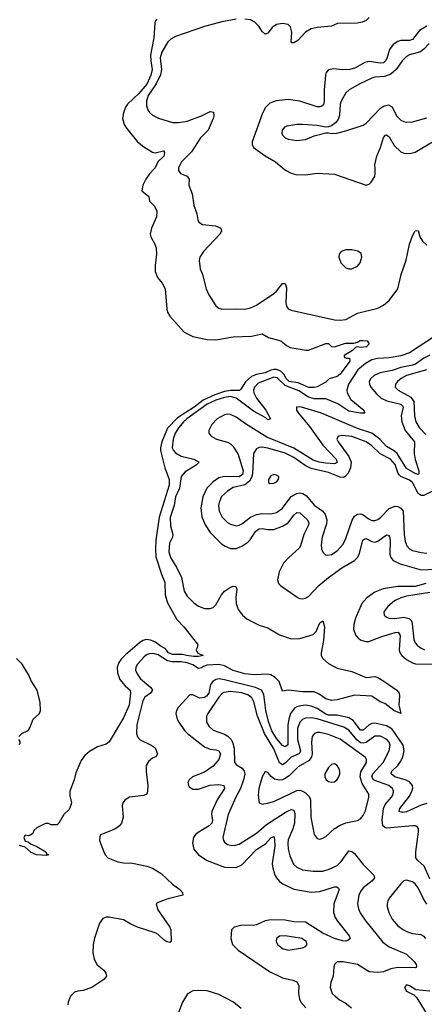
# Model space of a CAD drawing. Header units: inches. Extents: x 1954678 to 2060271, y 904822 to 1016299.
# Tile 318 of 403: x 2013431 to 2016233, y 1004215 to 1011035. Entities that reach past the tile are written whole.
import ezdxf

# ---------------------------------------------------------------- set-up
doc = ezdxf.new("R2010")
doc.units = ezdxf.units.IN
doc.header["$MEASUREMENT"] = 0
doc.layers.add('C0010', color=7, linetype='Continuous')
doc.layers.add('C0011', color=7, linetype='Continuous')

msp = doc.modelspace()

# ---------------------------------------------------------------- linework, layer by layer
at = {"layer": 'C0010', "color": 5}
for points, elevation in [([(2014359.7, 1010000), (2014330, 1009966.9), (2014304.5, 1009930), (2014284.2, 1009890), (2014278, 1009850), (2014324.9, 1009810), (2014330, 1009778), (2014364.1, 1009744.1), (2014382, 1009710), (2014378, 1009670), (2014343, 1009590), (2014334.9, 1009550), (2014339.3, 1009530), (2014365.8, 1009485.9), (2014375.3, 1009455.3), (2014378, 1009410), (2014368.3, 1009331.7), (2014368.8, 1009290), (2014385, 1009250), (2014417.4, 1009210), (2014439.4, 1009170), (2014449.3, 1009030), (2014454.2, 1009010), (2014470, 1008981.1), (2014570.4, 1008870), (2014630, 1008839.7), (2014730, 1008819.8), (2014790, 1008816.6), (2014910, 1008838), (2015035.9, 1008844.1), (2015110, 1008858.3), (2015154.2, 1008834.2), (2015239.3, 1008810), (2015278.5, 1008778.5), (2015304.6, 1008764.6), (2015413.8, 1008746.2), (2015430, 1008746), (2015551.1, 1008791.1), (2015570, 1008791.3), (2015591.1, 1008771.1), (2015610, 1008768.7), (2015686.5, 1008793.5), (2015744.8, 1008795.2), (2015770, 1008801), (2015787.6, 1008812.4), (2015810, 1008813.1), (2015838, 1008810), (2015851, 1008790), (2015832, 1008770), (2015790, 1008765.1), (2015770, 1008769.3), (2015756.3, 1008763.7), (2015735.9, 1008744.1), (2015678, 1008710), (2015678, 1008698), (2015691.6, 1008691.6), (2015714, 1008690), (2015716, 1008670), (2015650, 1008579), (2015630, 1008563.7), (2015573.4, 1008546.6), (2015550, 1008524), (2015490, 1008492.7), (2015470, 1008487.3), (2015432.7, 1008487.2), (2015359.6, 1008519.6), (2015296.3, 1008530), (2015275.6, 1008550), (2015259.7, 1008579.7), (2015239.8, 1008599.8), (2015210, 1008612), (2015190, 1008613.1), (2015170, 1008607.7), (2015130, 1008589.9), (2015070, 1008577.6), (2015037.1, 1008562.9), (2014994.4, 1008525.6), (2014963.5, 1008476.5), (2014952.8, 1008467.2), (2014890, 1008466.8), (2014850, 1008460.1), (2014782.7, 1008437.3), (2014700.5, 1008399.5), (2014638.5, 1008350), (2014523.2, 1008276.8), (2014454.7, 1008205.3), (2014415.1, 1008110), (2014405.3, 1008070), (2014405.1, 1008050), (2014437.3, 1007930), (2014465.2, 1007850), (2014467.3, 1007810), (2014396.1, 1007590), (2014373.6, 1007430), (2014370.8, 1007369.2), (2014374.8, 1007314.8), (2014413.2, 1007193.2), (2014436.1, 1007136.1), (2014439.6, 1007050), (2014455.3, 1006995.3), (2014520.2, 1006880.2), (2014566.8, 1006830), (2014662, 1006710), (2014662, 1006690), (2014654, 1006670), (2014662, 1006650), (2014702, 1006630), (2014670, 1006624.2), (2014635, 1006625), (2014586, 1006630), (2014558.2, 1006638.2), (2014490, 1006637.7), (2014461.5, 1006650), (2014438.3, 1006678.3), (2014410, 1006692.7), (2014366.3, 1006726.3), (2014337.7, 1006737.7), (2014310, 1006741.2), (2014284.6, 1006735.4), (2014260.9, 1006719.1), (2014163.8, 1006636.2), (2014134.4, 1006605.6), (2014118.4, 1006581.6), (2014107, 1006550), (2014107.7, 1006510), (2014124.9, 1006464.9), (2014160.8, 1006420.8), (2014195.3, 1006390), (2014197.5, 1006370), (2014190, 1006287.8), (2014150, 1006198.4), (2014050, 1006033.2), (2014030, 1006016), (2013970, 1005998.7), (2013914.6, 1005965.4), (2013882, 1005938), (2013857.1, 1005902.9), (2013820.8, 1005819.2), (2013809.4, 1005769.4), (2013779.4, 1005690), (2013777.7, 1005657.7), (2013790.8, 1005610), (2013786.4, 1005593.6), (2013774.8, 1005565.2), (2013738, 1005530), (2013702, 1005470), (2013690, 1005458), (2013650, 1005458), (2013630, 1005468), (2013610, 1005468), (2013550, 1005438), (2013530, 1005418), (2013522, 1005398), (2013510, 1005388), (2013490, 1005382), (2013470, 1005385.2), (2013459.1, 1005370), (2013470, 1005344.7), (2013490, 1005341), (2013507.3, 1005327.3), (2013550, 1005306.8), (2013611.3, 1005270), (2013618, 1005258), (2013631, 1005249), (2013615.3, 1005244.7), (2013548, 1005250), (2013510, 1005266), (2013470, 1005304), (2013430, 1005315.1)], 360), ([(2014531.3, 1010000), (2014531.4, 1009991.4), (2014544.9, 1009970), (2014591.2, 1009951.2), (2014605.4, 1009930), (2014601.6, 1009890), (2014625.4, 1009830), (2014637.5, 1009750), (2014658.5, 1009690), (2014664.2, 1009650), (2014671.8, 1009631.8), (2014697.4, 1009617.4), (2014787.5, 1009607.5), (2014824, 1009590), (2014827.7, 1009570), (2014817.1, 1009550), (2014703.6, 1009430), (2014679.5, 1009390), (2014673.5, 1009366.5), (2014680.3, 1009310), (2014696.4, 1009270), (2014722.6, 1009170), (2014742, 1009130), (2014790, 1009054), (2014810, 1009036.4), (2014830.3, 1009030.3), (2014930, 1009032.6), (2014990, 1009028.9), (2015030, 1009038.3), (2015070, 1009058.5), (2015190, 1009137.5), (2015210, 1009154.9), (2015250, 1009208.4), (2015270, 1009207.7), (2015277.7, 1009177.7), (2015274.3, 1009074.3), (2015278.3, 1009050), (2015290, 1009032.4), (2015310, 1009023.6), (2015610, 1008957.1), (2015650, 1008952.7), (2015690, 1008959.3), (2015770, 1009002.8), (2015910, 1009035.8), (2015950, 1009058), (2015989.8, 1009090), (2016048.3, 1009171.7), (2016072.7, 1009270), (2016106.7, 1009370), (2016130, 1009480.5), (2016150, 1009538.8), (2016170, 1009573), (2016190, 1009574.8), (2016202.6, 1009530), (2016220.2, 1009500.2), (2016250, 1009473.1)], 380), ([(2015262.2, 1010000), (2015271.9, 1009991.9), (2015312, 1009972), (2015343.5, 1009963.5), (2015410, 1009960.7), (2015490, 1009971.8), (2015610, 1009964.4), (2015830, 1009888.9), (2015850, 1009895.8), (2015865.6, 1009910), (2015889.7, 1009950), (2015893.3, 1009970), (2015891.9, 1010000)], 420), ([(2016310, 1008844.2), (2016130, 1008728.3), (2016070, 1008707.5), (2015990, 1008693.4), (2015910, 1008687.6), (2015870, 1008678.3), (2015825.4, 1008654.6), (2015772, 1008610), (2015707.4, 1008510), (2015695.2, 1008470), (2015697.6, 1008450), (2015723.3, 1008403.3), (2015813.7, 1008330), (2015815.6, 1008315.6), (2015821.6, 1008310), (2015790.6, 1008309.4), (2015710, 1008324.3), (2015633.6, 1008373.6), (2015550, 1008407.9), (2015470, 1008409.3), (2015430, 1008420.4), (2015363.3, 1008463.3), (2015270, 1008500.9), (2015214.4, 1008554.4), (2015190, 1008559.8), (2015082.9, 1008517.1), (2015056, 1008490), (2015050.1, 1008470), (2015052.7, 1008450), (2015070, 1008412.5), (2015134.5, 1008330), (2015166.7, 1008270), (2015150, 1008264.1), (2015136, 1008276.1), (2015050, 1008324.3), (2014930, 1008414.2), (2014890, 1008423.9), (2014850, 1008418.9), (2014790, 1008399.2), (2014729.2, 1008370.8), (2014588.9, 1008270), (2014565.3, 1008250), (2014532.5, 1008210), (2014508.8, 1008170), (2014493.3, 1008130), (2014486.3, 1008070), (2014495.4, 1008050), (2014510, 1008034.5), (2014550, 1008012), (2014637.6, 1007990), (2014674, 1007970), (2014653.8, 1007950), (2014577.1, 1007902.9), (2014549.1, 1007870.9), (2014538.7, 1007790), (2014510.5, 1007730), (2014501, 1007670), (2014473.7, 1007586.3), (2014475, 1007530), (2014492.1, 1007470), (2014488.9, 1007450), (2014469.2, 1007410), (2014463.1, 1007350), (2014475.6, 1007310), (2014518.6, 1007238.6), (2014551.6, 1007171.6), (2014570, 1007075.5), (2014590, 1007040.8), (2014636.3, 1006996.3), (2014670, 1006972.8), (2014710, 1006956), (2014750, 1006955.8), (2014770, 1006963.5), (2014790, 1006981.6), (2014827.9, 1007050), (2014850, 1007077.6), (2014890, 1007104.7), (2014910, 1007112.3), (2014928.5, 1007108.5), (2014934.6, 1007090), (2014927.6, 1007032.4), (2014930.1, 1006990), (2014943, 1006950), (2014975, 1006910), (2015005.1, 1006885.1), (2015043.3, 1006863.3), (2015090, 1006841.1), (2015150, 1006823.2), (2015230, 1006775), (2015310, 1006745.2), (2015370, 1006749.5), (2015463.1, 1006776.9), (2015483.6, 1006796.4), (2015510, 1006857.6), (2015530, 1006870.4), (2015541.3, 1006830), (2015534.5, 1006734.5), (2015518.5, 1006650), (2015519.6, 1006630), (2015529.3, 1006609.3), (2015570, 1006574.9), (2015630, 1006543.6), (2015730, 1006520.7), (2015830, 1006478.5), (2015890, 1006484.3), (2015910, 1006477.9), (2015952.7, 1006452.7), (2016041.3, 1006390), (2016058, 1006370), (2016061.2, 1006350), (2016057.4, 1006290), (2016070.6, 1006230), (2016022.4, 1006250), (2015958.5, 1006298.5), (2015927.3, 1006310), (2015869, 1006349), (2015750, 1006355.4), (2015630, 1006322.6), (2015590, 1006320.1), (2015550, 1006331.8), (2015504.1, 1006364.1), (2015470, 1006378.5), (2015390, 1006378.8), (2015290, 1006390.8), (2015250, 1006384), (2015227.9, 1006450), (2015199, 1006479), (2015170, 1006498), (2015150, 1006501.9), (2015055.9, 1006495.9), (2014990, 1006503.4), (2014910, 1006527.7), (2014850, 1006559.5), (2014810, 1006569.2), (2014730, 1006565), (2014704.6, 1006555.4), (2014690, 1006544.5), (2014670, 1006540.1), (2014630, 1006567.3), (2014590, 1006580.8), (2014550, 1006588), (2014487.4, 1006587.4), (2014454.1, 1006594.1), (2014390, 1006635.2), (2014355.6, 1006644.4), (2014330, 1006643.2), (2014310, 1006634.5), (2014290, 1006618.7), (2014246.8, 1006570), (2014234.7, 1006550), (2014232.9, 1006530), (2014244.2, 1006504.2), (2014267.5, 1006470), (2014338.4, 1006410), (2014350.8, 1006390), (2014338.1, 1006370), (2014298.3, 1006341.7), (2014283.2, 1006316.8), (2014243.3, 1006150), (2014239.7, 1006090), (2014247.9, 1006067.9), (2014266.1, 1006046.1), (2014342.3, 1006010), (2014370, 1005990.2), (2014384.9, 1005950), (2014373, 1005930), (2014350, 1005919.1), (2014323, 1005897), (2014308.1, 1005870), (2014306.9, 1005826.9), (2014318.5, 1005730), (2014317, 1005690), (2014310.5, 1005670), (2014290, 1005660.7), (2014192, 1005650), (2014161, 1005630), (2014146, 1005610), (2014141, 1005590), (2014147.7, 1005510), (2014137.3, 1005470), (2014122.8, 1005450), (2014090, 1005427.3), (2013990.5, 1005389.5), (2013985.1, 1005374.9), (2013984.6, 1005350), (2014013.6, 1005270), (2014023.5, 1005250), (2014042.7, 1005230), (2014110, 1005200.4), (2014150, 1005193.7), (2014211.8, 1005191.8), (2014310.7, 1005170.7), (2014350, 1005157.3), (2014410, 1005120.6), (2014490, 1005046.3), (2014539.3, 1005010), (2014559.1, 1004990), (2014562, 1004970), (2014450, 1004943.7), (2014390, 1004920.9), (2014377.3, 1004910), (2014388.9, 1004870), (2014470.2, 1004750), (2014477.4, 1004730), (2014480.7, 1004650), (2014470, 1004642.9), (2014450, 1004648), (2014430, 1004660.5), (2014390, 1004698.4), (2014370, 1004709.6), (2014247, 1004750), (2014200.7, 1004770), (2014150, 1004799.8), (2014050, 1004818.7), (2014030, 1004819.1), (2014006.4, 1004810), (2013984, 1004776), (2013950, 1004671.8), (2013941, 1004630), (2013936.8, 1004570), (2013947.9, 1004527.9), (2013968.3, 1004488.3), (2014013.4, 1004450), (2014028.8, 1004430), (2014032.4, 1004410), (2014013.7, 1004386.3), (2013930, 1004331.3), (2013870, 1004311.2), (2013833.5, 1004306.5), (2013810, 1004297.6), (2013783.1, 1004270), (2013767, 1004230), (2013764.9, 1004210)], 380), ([(2016270, 1008711.8), (2016230, 1008691.5), (2016172.7, 1008650), (2016150, 1008641.2), (2016070, 1008624.8), (2016010, 1008605.7), (2015928.2, 1008590), (2015886.3, 1008570), (2015862.3, 1008550), (2015850.9, 1008530), (2015852.4, 1008510), (2015863, 1008490), (2015902.6, 1008442.6), (2015934.6, 1008414.6), (2015974.2, 1008394.2), (2016070, 1008372.3), (2016080.8, 1008360.8), (2016085.8, 1008350), (2016072.5, 1008290), (2016076, 1008250), (2016099.1, 1008190), (2016165.7, 1008110), (2016161.8, 1008030), (2016168.3, 1007988.3), (2016195, 1007910), (2016195, 1007890), (2016190, 1007885.7), (2016170, 1007890.5), (2016110, 1007926), (2016044.7, 1008030), (2016025.9, 1008045.9), (2015970, 1008077.9), (2015925.4, 1008130), (2015870.4, 1008170), (2015770, 1008203.9), (2015519.8, 1008310), (2015382.7, 1008350), (2015366.9, 1008353.1), (2015346.7, 1008350), (2015348.1, 1008330), (2015360.7, 1008310), (2015437.9, 1008217.9), (2015530, 1008087.4), (2015621.6, 1007990), (2015630, 1007967.1), (2015610, 1007958.3), (2015550, 1007962.6), (2015504.2, 1007970), (2015463.2, 1007983.2), (2015330, 1008066.2), (2015143.3, 1008143.3), (2014995, 1008235), (2014930, 1008281.5), (2014890, 1008300.4), (2014870, 1008302.4), (2014850, 1008298.3), (2014798.8, 1008270), (2014762.7, 1008230), (2014740.2, 1008190), (2014740.7, 1008170), (2014756.9, 1008150), (2014793.4, 1008130), (2014870, 1008107.9), (2014890, 1008097.4), (2014910, 1008078.3), (2014944.4, 1008024.4), (2014977.9, 1007910), (2014974.3, 1007885.7), (2014951.3, 1007868.7), (2014849.7, 1007870.3), (2014810, 1007860.9), (2014770, 1007833.1), (2014726.1, 1007790), (2014698.2, 1007730), (2014686.5, 1007653.5), (2014692, 1007592), (2014715.2, 1007535.2), (2014750, 1007482.6), (2014827, 1007407), (2014850.1, 1007390.1), (2014890, 1007372.4), (2014930, 1007372.1), (2014970, 1007388.3), (2015010, 1007415.3), (2015026.8, 1007433.2), (2015063.9, 1007490), (2015078.4, 1007501.6), (2015090, 1007508.1), (2015110, 1007510.1), (2015150, 1007503.1), (2015190, 1007504.7), (2015250, 1007526), (2015289.3, 1007550.7), (2015330, 1007602.9), (2015350, 1007620.6), (2015370, 1007619.7), (2015423, 1007570), (2015433, 1007550), (2015429.5, 1007530), (2015397.5, 1007470), (2015374.8, 1007390), (2015366.1, 1007373.9), (2015294.4, 1007310), (2015258.8, 1007270), (2015227.6, 1007210), (2015215.3, 1007155.3), (2015224, 1007130), (2015236.8, 1007116.8), (2015360.4, 1007030), (2015370, 1007024.9), (2015390, 1007023.9), (2015410, 1007028.4), (2015430, 1007039.7), (2015503.5, 1007116.5), (2015568.4, 1007171.6), (2015662.3, 1007237.7), (2015750, 1007290.1), (2015770.5, 1007310), (2015781.9, 1007330), (2015807.8, 1007430), (2015821.4, 1007438.6), (2015830, 1007440.2), (2015870, 1007419.8), (2015890, 1007415.9), (2015910, 1007422), (2015970, 1007467.2), (2015983.7, 1007463.7), (2015992.6, 1007452.6), (2015996.4, 1007430), (2015993.5, 1007330), (2016000.1, 1007310), (2016017.5, 1007290), (2016065.6, 1007265.6), (2016210, 1007225.2), (2016307.9, 1007227.9)], 420), ([(2016248.7, 1008608.7), (2016109.1, 1008570), (2016071.3, 1008550), (2016048, 1008530), (2016032.6, 1008510), (2016031.5, 1008490), (2016051.6, 1008470), (2016140, 1008420), (2016160.1, 1008390), (2016165, 1008290), (2016174.5, 1008250), (2016197, 1008210), (2016242.1, 1008162.1)], 440), ([(2016288.4, 1007770), (2016230, 1007739.1), (2016210, 1007738.7), (2016190, 1007752.3), (2016149.9, 1007830), (2016130, 1007846), (2016070.5, 1007870.5), (2016059.9, 1007879.9), (2016051.3, 1007891.3), (2016030, 1007954), (2015998.8, 1007990), (2015927.9, 1008027.9), (2015870, 1008082.4), (2015830, 1008109.9), (2015730, 1008147.4), (2015666, 1008154), (2015640.7, 1008150), (2015634.1, 1008145.9), (2015627.1, 1008130), (2015635.5, 1008110), (2015710.4, 1008010.4), (2015727.4, 1007970), (2015722.4, 1007930), (2015705.1, 1007894.9), (2015683.9, 1007870), (2015670, 1007863.6), (2015650, 1007865.1), (2015570, 1007898.7), (2015450, 1007927.3), (2015407.1, 1007947.1), (2015330, 1008001.4), (2015270, 1008032), (2015150, 1008066.5), (2015110, 1008074), (2015090, 1008072.7), (2015070, 1008063.5), (2015050.1, 1008029.9), (2015043.3, 1007890), (2015036.3, 1007863.7), (2015021.8, 1007838.2), (2014990, 1007813.4), (2014910, 1007793.5), (2014870.2, 1007770), (2014828.7, 1007731.3), (2014811.7, 1007690), (2014808.7, 1007670), (2014813.4, 1007630), (2014832.1, 1007590), (2014870, 1007552.1), (2014890, 1007540.2), (2014930, 1007529.3), (2014950, 1007532.9), (2014970, 1007543.2), (2015029.9, 1007590.1), (2015070, 1007607.9), (2015110, 1007614.5), (2015170, 1007613), (2015210, 1007622.3), (2015250, 1007651.8), (2015310, 1007731.3), (2015350, 1007753.6), (2015370, 1007757.6), (2015392.7, 1007752.7), (2015416.1, 1007736.1), (2015470, 1007673.2), (2015529.4, 1007630), (2015547.1, 1007607.1), (2015557, 1007570), (2015556.1, 1007543.9), (2015525.2, 1007450), (2015517.7, 1007397.7), (2015521.1, 1007370), (2015530, 1007346.8), (2015548.8, 1007328.8), (2015565.3, 1007325.3), (2015590, 1007330.4), (2015630, 1007356.5), (2015670, 1007403.1), (2015690, 1007440.5), (2015732.1, 1007567.9), (2015750, 1007595.4), (2015769, 1007611), (2015793.1, 1007613.1), (2015810, 1007605.6), (2015850, 1007576), (2015870, 1007567.1), (2015890, 1007565.2), (2015910, 1007572), (2015930, 1007586.5), (2015990, 1007648.3), (2016030, 1007664.3), (2016050, 1007662), (2016070, 1007652.4), (2016086.2, 1007630), (2016093.1, 1007470), (2016100.1, 1007420.1), (2016112.2, 1007390), (2016130.7, 1007370.7), (2016150, 1007359), (2016210, 1007343.3), (2016250, 1007339.2)], 440), ([(2016243.9, 1007130), (2016170, 1007107.8), (2016050, 1007109.6), (2015947.1, 1007092.9), (2015890, 1007070.3), (2015833.7, 1007030), (2015800.1, 1006990), (2015755.8, 1006890), (2015745.5, 1006845.5), (2015743, 1006810), (2015758.6, 1006770), (2015775.2, 1006750), (2015796.1, 1006736.1), (2015827.4, 1006727.4), (2015848.3, 1006728.3), (2015938.2, 1006761.8), (2016030, 1006790.1), (2016052.4, 1006792.4), (2016064.8, 1006770), (2016058.4, 1006670), (2016063.2, 1006650), (2016077.1, 1006630), (2016110, 1006604.3), (2016150, 1006579.5), (2016172.5, 1006572.5), (2016410, 1006571.6)], 420), ([(2016270, 1007066.8), (2016110, 1007041.5), (2016069.3, 1007030.7), (2016027.4, 1007010), (2015980.3, 1006970), (2015963.1, 1006950), (2015953.4, 1006930), (2015955.8, 1006910), (2015970, 1006897), (2015990, 1006888.4), (2016027.2, 1006887.2), (2016090, 1006896.9), (2016128.2, 1006888.2), (2016143.3, 1006870), (2016148.8, 1006850), (2016161, 1006741), (2016170, 1006718.9), (2016182.6, 1006702.6), (2016210, 1006681.3), (2016234.9, 1006670)], 440), ([(2013426, 1006070), (2013446, 1006090), (2013490, 1006112), (2013502, 1006130), (2013524, 1006190), (2013568, 1006230), (2013575.3, 1006250), (2013574, 1006306), (2013553.2, 1006390), (2013510, 1006455.3), (2013494.8, 1006494.8), (2013449, 1006570), (2013410, 1006609)], 360), ([(2016250, 1005605.3), (2016210, 1005593.4), (2016110, 1005547.8), (2016082.8, 1005542.8), (2016059.2, 1005550), (2016064.3, 1005570), (2016130, 1005655.3), (2016147.1, 1005690), (2016152.1, 1005712.1), (2016150, 1005730.8), (2016130, 1005755), (2016106.7, 1005766.7), (2016028.8, 1005790), (2016002.2, 1005810), (2016007.8, 1005830), (2016048.3, 1005870), (2016070, 1005899.8), (2016083.8, 1005930), (2016092.3, 1005970), (2016085.6, 1006010), (2016010, 1006120.3), (2015970, 1006142.6), (2015890, 1006161.3), (2015870, 1006158.7), (2015850, 1006149.5), (2015810, 1006114.6), (2015790, 1006114.2), (2015739.9, 1006179.9), (2015710, 1006199.1), (2015630, 1006217.8), (2015570, 1006216.9), (2015550, 1006224.1), (2015490, 1006263.5), (2015450, 1006280.5), (2015410, 1006285.9), (2015377.4, 1006282.6), (2015350, 1006275.2), (2015334.3, 1006265.7), (2015306.8, 1006230), (2015293.6, 1006190), (2015287, 1006150), (2015287, 1006013), (2015270, 1005997.4), (2015250, 1006008.1), (2015210, 1006054.8), (2015177.8, 1006110), (2015154.5, 1006174.5), (2015135.7, 1006250), (2015121.5, 1006361.5), (2015104.9, 1006390), (2015064.5, 1006410), (2014850, 1006462.9), (2014811.3, 1006468.7), (2014790, 1006465.4), (2014768.1, 1006451.9), (2014752.9, 1006430), (2014740.2, 1006370), (2014724, 1006350), (2014710, 1006339.9), (2014675.2, 1006335.2), (2014630, 1006359.4), (2014610, 1006358.5), (2014528.1, 1006270), (2014516.2, 1006250), (2014512, 1006230), (2014521.7, 1006190), (2014532.4, 1006170), (2014571.6, 1006111.6), (2014593, 1006090), (2014710, 1005999.1), (2014750, 1005981.9), (2014790, 1005977.2), (2014810, 1005970.1), (2014820.8, 1005950), (2014809, 1005910), (2014770, 1005863.7), (2014710, 1005822.9), (2014628.7, 1005790), (2014603.6, 1005770), (2014595.5, 1005750), (2014603.5, 1005723.5), (2014630, 1005706), (2014670, 1005704.8), (2014747.7, 1005732.3), (2014810, 1005737.9), (2014844.9, 1005730), (2014848.7, 1005710), (2014798.8, 1005630), (2014761.8, 1005550), (2014759.3, 1005530), (2014765.7, 1005490), (2014762.2, 1005470), (2014743.5, 1005450), (2014672.9, 1005410), (2014649.3, 1005390), (2014635.8, 1005370), (2014627.9, 1005330), (2014636.8, 1005290), (2014670, 1005249.4), (2014730.3, 1005210), (2014850, 1005164.8), (2014930, 1005162), (2014970, 1005179.8), (2015070, 1005285.9), (2015134.1, 1005325.9), (2015170, 1005367.8), (2015190, 1005377), (2015196.4, 1005356.4), (2015198.3, 1005310), (2015180.1, 1005190), (2015182.2, 1005170), (2015197.8, 1005110), (2015208.4, 1005090), (2015230, 1005066.2), (2015252.6, 1005050), (2015330, 1005011.9), (2015449.1, 1004990.9), (2015510, 1004995.1), (2015610, 1005027.3), (2015627.7, 1005027.7), (2015639.1, 1005019.1), (2015642.7, 1005010), (2015607.3, 1004910), (2015603.5, 1004850), (2015615.6, 1004815.6), (2015630.7, 1004790.7), (2015713.4, 1004690), (2015718.4, 1004670), (2015703.4, 1004656.6), (2015690, 1004652.6), (2015665.4, 1004654.6), (2015610, 1004669.9), (2015530, 1004708), (2015410, 1004783.6), (2015330, 1004786.3), (2015270, 1004797), (2015170, 1004799), (2015130, 1004792.3), (2015070, 1004764.6), (2015050, 1004759.9), (2014970, 1004762.6), (2014917.1, 1004750), (2014898.3, 1004730), (2014893.6, 1004670), (2014905.6, 1004630), (2014943.6, 1004590), (2015161.9, 1004441.9), (2015250, 1004397.8), (2015322, 1004382), (2015349.2, 1004369.2), (2015365.1, 1004345.1), (2015362.6, 1004290), (2015369.2, 1004250), (2015378.6, 1004230), (2015412.3, 1004190)], 420), ([(2016270, 1005083.1), (2016231.9, 1005171.9), (2016187.1, 1005210), (2016174.2, 1005230), (2016173.1, 1005270), (2016193.4, 1005410), (2016191.4, 1005431.4), (2016182.9, 1005442.9), (2016170.7, 1005450.7), (2016150.8, 1005450.8), (2015973.8, 1005433.8), (2015958.7, 1005438.7), (2015945.6, 1005450), (2015941.2, 1005490), (2015949.1, 1005570.9), (2015961.7, 1005598.3), (2016006.3, 1005650), (2016016.2, 1005670), (2016019.4, 1005690), (2016011.4, 1005710), (2015987.8, 1005730), (2015890, 1005764.3), (2015881.1, 1005770), (2015869.9, 1005790), (2015877.2, 1005810), (2015947, 1005890), (2015989.1, 1005970), (2015997.2, 1006010), (2015989.9, 1006030), (2015973.3, 1006050), (2015930, 1006073.2), (2015890, 1006073), (2015830, 1006028.7), (2015810, 1006022.9), (2015790, 1006026.7), (2015766.2, 1006046.2), (2015710, 1006113.8), (2015674.5, 1006134.5), (2015490, 1006192.9), (2015450, 1006199.7), (2015410, 1006196.7), (2015390, 1006187.6), (2015371.7, 1006168.3), (2015355.8, 1006124.2), (2015353.9, 1006050), (2015375.2, 1005970), (2015368.4, 1005951.6), (2015310, 1005927), (2015270, 1005884.9), (2015250, 1005872.6), (2015230, 1005888.2), (2015190, 1005985), (2015126.8, 1006090), (2015077.4, 1006210), (2015052.1, 1006310), (2015037.5, 1006337.5), (2015010, 1006359), (2014970, 1006372.3), (2014890, 1006381.6), (2014845.5, 1006374.5), (2014830, 1006365.5), (2014810, 1006342.8), (2014734.4, 1006230), (2014725.4, 1006210), (2014724.5, 1006170), (2014740.3, 1006140.3), (2014770, 1006114.2), (2014850, 1006085.4), (2014872.5, 1006072.5), (2014894.7, 1006050), (2014905.7, 1006030), (2014917.4, 1005990), (2014917.6, 1005890), (2014932.7, 1005872.7), (2014971, 1005850), (2014985, 1005830), (2014989, 1005810), (2014981.1, 1005770), (2014961, 1005710), (2014927.3, 1005650), (2014874, 1005530), (2014838.5, 1005370), (2014842.3, 1005350), (2014850, 1005337.1), (2014870, 1005320.9), (2014890, 1005316.1), (2014915.2, 1005315.3), (2014950, 1005323.8), (2015070, 1005400.9), (2015141, 1005459), (2015270, 1005543.3), (2015310, 1005563.5), (2015330, 1005560.3), (2015335.3, 1005535.3), (2015333.3, 1005470), (2015322.9, 1005430), (2015290, 1005353.3), (2015286.9, 1005330), (2015290.1, 1005290.1), (2015302.2, 1005242.2), (2015326.2, 1005186.2), (2015350, 1005163.9), (2015390, 1005146.7), (2015463.3, 1005136.7), (2015530, 1005137.5), (2015574, 1005150), (2015630, 1005176.2), (2015656.7, 1005203.4), (2015710, 1005277.4), (2015730, 1005274), (2015750, 1005259.1), (2015810, 1005183.6), (2015884.1, 1005110), (2015887.2, 1005090), (2015871.3, 1005070), (2015810, 1005021.8), (2015790, 1004995.1), (2015778.2, 1004970), (2015770.2, 1004910), (2015776.2, 1004876.2), (2015787.7, 1004847.7), (2015827.3, 1004790), (2015944.4, 1004644.4), (2015990, 1004612.7), (2016110, 1004561.2), (2016163.2, 1004510), (2016177.3, 1004490), (2016177.7, 1004482.2), (2016177.1, 1004470), (2016172.5, 1004467.5), (2016050, 1004469.9), (2016000.5, 1004459.5), (2015950, 1004440.2), (2015910, 1004434.5), (2015850, 1004440.2), (2015770, 1004491.4), (2015670, 1004509.6), (2015630, 1004509.3), (2015610.7, 1004490), (2015606.2, 1004473.8), (2015600.9, 1004410), (2015586.6, 1004366.6), (2015581.1, 1004330), (2015595.8, 1004290), (2015614.9, 1004270), (2015646.3, 1004246.3), (2015685.8, 1004225.8), (2015727.7, 1004190)], 440), ([(2013430, 1006014), (2013434.6, 1006025.4), (2013435.3, 1006035.3), (2013426, 1006050)], 360), ([(2016249.4, 1004909.4), (2016226.1, 1004946.1), (2016190, 1005022.4), (2016170, 1005049.7), (2016150, 1005062), (2016110, 1005073.6), (2016090, 1005069.5), (2016070, 1005049.5), (2015988.8, 1004950), (2015979.5, 1004930), (2015974.6, 1004910), (2015976, 1004890), (2015987.7, 1004850), (2016010, 1004805.3), (2016050, 1004759), (2016088.5, 1004730), (2016117.1, 1004717.1), (2016150, 1004705.8), (2016210, 1004698), (2016225.3, 1004690), (2016241.2, 1004670)], 460), ([(2014965.8, 1004185.8), (2014910.7, 1004230), (2014810, 1004282.5), (2014730, 1004307.2), (2014669.5, 1004310.5), (2014630, 1004306.8), (2014593.4, 1004286.6), (2014557.8, 1004230), (2014528.3, 1004151.7)], 420), ([(2016270, 1004306), (2016174.2, 1004314.2), (2016130, 1004342.7), (2016110, 1004349), (2016094.8, 1004330), (2016110, 1004305.5), (2016160.7, 1004280.7), (2016179.9, 1004259.9), (2016296.5, 1004070)], 460)]:
    msp.add_lwpolyline(points, dxfattribs=dict(at, elevation=elevation))
for points, elevation in [([(2015690, 1009441.5), (2015656.3, 1009430), (2015643.1, 1009410), (2015640.3, 1009390), (2015654.4, 1009350), (2015690, 1009316.5), (2015710, 1009309.2), (2015730, 1009308.3), (2015770, 1009327.7), (2015788.2, 1009350), (2015800.5, 1009390), (2015794.5, 1009414.5), (2015771.8, 1009431.8), (2015730, 1009440.3)], 420), ([(2015190, 1007884.5), (2015170, 1007876.2), (2015153, 1007850), (2015154.8, 1007830), (2015163.4, 1007823.4), (2015190, 1007823.8), (2015210, 1007834), (2015223.7, 1007850), (2015225.2, 1007865.2), (2015225.2, 1007870), (2015210, 1007880.9)], 460), ([(2015510, 1006098.1), (2015490, 1006097), (2015472.4, 1006090), (2015456.9, 1006070), (2015450.8, 1006029.2), (2015456.2, 1005950), (2015451.8, 1005928.2), (2015435.7, 1005904.3), (2015359.3, 1005860.7), (2015299.4, 1005800.6), (2015270, 1005778.9), (2015250, 1005770.5), (2015230, 1005766.6), (2015194.9, 1005774.9), (2015172.3, 1005792.3), (2015150, 1005820.7), (2015130, 1005827), (2015109.4, 1005790.6), (2015087, 1005710), (2015083, 1005663), (2015090, 1005611), (2015110, 1005601.7), (2015147, 1005607), (2015190, 1005619.8), (2015350, 1005694.8), (2015370, 1005697), (2015390, 1005691.9), (2015410, 1005680.1), (2015435.1, 1005655.1), (2015444.2, 1005630), (2015446.4, 1005510), (2015470, 1005391), (2015490, 1005363), (2015510, 1005358.4), (2015530, 1005364.4), (2015550, 1005376.4), (2015607.8, 1005430), (2015650, 1005454.9), (2015690, 1005471.3), (2015771, 1005489), (2015790, 1005499.3), (2015810, 1005522.4), (2015825.6, 1005554.4), (2015848.7, 1005648.7), (2015848.9, 1005670), (2015803.2, 1005743.2), (2015787.6, 1005790), (2015794.3, 1005825.7), (2015831.3, 1005890), (2015832.4, 1005910), (2015824.6, 1005924.6), (2015650, 1006051), (2015570, 1006084.6)], 460), ([(2015610, 1005879.5), (2015590, 1005876.2), (2015570, 1005855.1), (2015544.9, 1005810), (2015543.8, 1005790), (2015554, 1005770), (2015570, 1005758), (2015590, 1005753), (2015610, 1005756.3), (2015630, 1005770.8), (2015642, 1005790), (2015647.3, 1005810), (2015647.3, 1005830), (2015640.7, 1005850), (2015630, 1005869.2)], 480), ([(2015270, 1004689.7), (2015230, 1004686), (2015210.4, 1004670), (2015207, 1004650), (2015217.1, 1004630), (2015250, 1004601.3), (2015290, 1004588.9), (2015390, 1004606), (2015410, 1004614.8), (2015422.7, 1004630), (2015414.5, 1004650), (2015384, 1004670)], 440)]:
    msp.add_lwpolyline(points, close=True, dxfattribs=dict(at, elevation=elevation))
at = {"layer": 'C0011', "color": 5}
for points, elevation in [([(2014381.7, 1011038.3), (2014371.7, 1011028.3), (2014366.8, 1011013.2), (2014360.1, 1010910), (2014337.5, 1010790), (2014339, 1010750), (2014349.1, 1010690), (2014339.5, 1010650), (2014311.4, 1010588.6), (2014256, 1010524), (2014177.4, 1010450), (2014164.5, 1010430), (2014149.4, 1010390), (2014143.2, 1010350), (2014154.7, 1010310), (2014170, 1010283.6), (2014246.2, 1010190), (2014290, 1010154.7), (2014350, 1010116.5), (2014370, 1010113.1), (2014427.1, 1010127.1), (2014434.3, 1010114.3), (2014430, 1010089.7), (2014388.5, 1010051.5), (2014368.7, 1010010), (2014359.7, 1010000)], 360), ([(2014930, 1011038), (2014830, 1011021.6), (2014710, 1010987.3), (2014510, 1010918), (2014478.7, 1010901.3), (2014457.9, 1010882.1), (2014415.1, 1010810), (2014405, 1010770), (2014412.6, 1010690), (2014406.1, 1010653.9), (2014376, 1010590), (2014320.4, 1010510), (2014308.2, 1010470), (2014310, 1010438.8), (2014319.7, 1010410), (2014330, 1010392.2), (2014350, 1010373.4), (2014392.7, 1010352.7), (2014490, 1010324.2), (2014530, 1010322.2), (2014590, 1010332.4), (2014690.4, 1010369.6), (2014750, 1010399.6), (2014773.7, 1010393.7), (2014775.6, 1010370), (2014770.2, 1010350.2), (2014736.3, 1010270), (2014683.7, 1010216.3), (2014620, 1010120), (2014552.2, 1010050), (2014531.3, 1010010), (2014531.3, 1010000)], 380), ([(2015850.4, 1011050), (2015830.4, 1011030), (2015802.6, 1011017.4), (2015768.1, 1011011.9), (2015631, 1011009), (2015590, 1010989.8), (2015490, 1010981.7), (2015450, 1010971.1), (2015410, 1010948.8), (2015356.5, 1010890), (2015330, 1010874.7), (2015314.8, 1010874.8), (2015310, 1010882), (2015314.9, 1010950), (2015305.2, 1010985.2), (2015290, 1011002), (2015250, 1011009.2), (2015210, 1011001.2), (2015179.7, 1010980.3), (2015150, 1010943.1), (2015130, 1010935.1), (2015110, 1010954), (2015088.1, 1010990), (2015059, 1011019), (2015030, 1011033.4), (2014990, 1011039.5)], 380), ([(2016250, 1010991.3), (2016199.2, 1010960.8), (2016150, 1010898), (2016130, 1010890.5), (2016070, 1010892), (2016050, 1010884.5), (2016017.5, 1010862.5), (2015990.6, 1010829.4), (2015973.9, 1010766.1), (2015965, 1010750), (2015950, 1010737.5), (2015930, 1010734.2), (2015850, 1010745.8), (2015822, 1010738), (2015757.2, 1010702.8), (2015718, 1010690), (2015667.5, 1010687.5), (2015604.7, 1010695.3), (2015570, 1010687.8), (2015553.7, 1010670), (2015548.2, 1010651.8), (2015538.6, 1010550), (2015540.4, 1010470), (2015533.6, 1010446.4), (2015523.1, 1010436.9), (2015510, 1010431.9), (2015490, 1010432.6), (2015370, 1010470.5), (2015290, 1010481.3), (2015207.2, 1010472.8), (2015163.9, 1010456.1), (2015133.5, 1010426.5), (2015112.6, 1010387.4), (2015041.8, 1010190), (2015040.2, 1010170), (2015050.3, 1010150), (2015130, 1010093.2), (2015202, 1010050), (2015262.2, 1010000)], 420), ([(2016265.2, 1010870), (2016229.6, 1010830.4), (2016207.1, 1010812.9), (2016130, 1010791.6), (2016110, 1010781.4), (2016079, 1010750), (2016038.9, 1010690), (2016001.3, 1010658.7), (2015958.2, 1010641.8), (2015890, 1010636.1), (2015870, 1010629.8), (2015790, 1010594), (2015711.5, 1010548.5), (2015690, 1010528.2), (2015656.2, 1010470), (2015650.2, 1010450), (2015645.8, 1010374.2), (2015635.2, 1010344.8), (2015618.5, 1010321.4), (2015590, 1010299.3), (2015570, 1010292), (2015550, 1010291.6), (2015490, 1010302), (2015390, 1010309.7), (2015350, 1010308.3), (2015282, 1010298), (2015264.9, 1010290), (2015248.4, 1010270), (2015247.1, 1010247.1), (2015256.3, 1010230), (2015270, 1010218), (2015290, 1010207.6), (2015350, 1010199), (2015410, 1010206), (2015470, 1010230.3), (2015550, 1010251.3), (2015570, 1010252), (2015590, 1010246), (2015626, 1010250), (2015690, 1010265.5), (2015810, 1010304.9), (2015830, 1010319.5), (2015930, 1010421.6), (2015950, 1010435.4), (2015984.9, 1010444.9), (2016010, 1010431.8), (2016041.2, 1010370), (2016070, 1010340.2), (2016090, 1010329.2), (2016110, 1010324.9), (2016150, 1010327.9), (2016250, 1010354.4)], 440), ([(2015891.9, 1010000), (2015890.6, 1010030), (2015903.7, 1010090), (2015930, 1010150.3), (2015950, 1010220.3), (2015964.5, 1010235.5), (2015970, 1010238.8), (2015990, 1010224.9), (2016024.2, 1010164.2), (2016070, 1010120.9), (2016090, 1010110.2), (2016130, 1010107.7), (2016170, 1010117.3), (2016290, 1010189.4), (2016350, 1010232.5), (2016418.5, 1010261.5), (2016470, 1010291.8), (2016490, 1010298.6), (2016506, 1010286), (2016511.2, 1010250), (2016498.9, 1010210), (2016449.6, 1010110), (2016417.8, 1010030), (2016413, 1010000)], 420)]:
    msp.add_lwpolyline(points, dxfattribs=dict(at, elevation=elevation))

doc.saveas('drawing.dxf')
